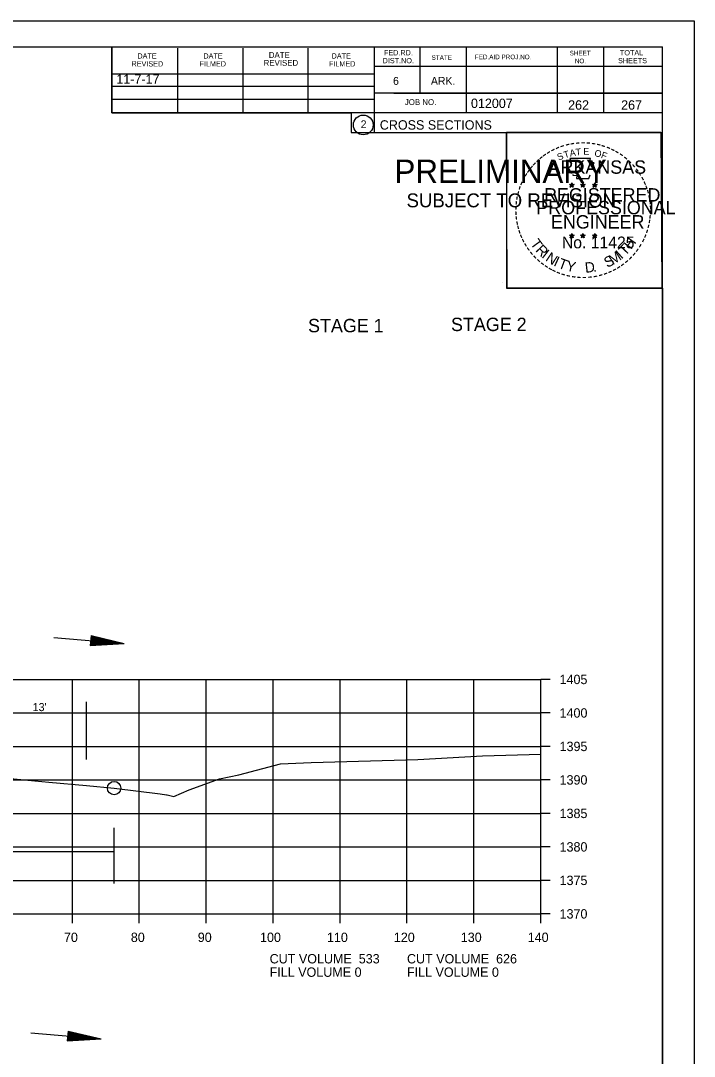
# Model space of a CAD drawing. Extents: x 1374311 to 1383814, y 384102 to 406278.
# Drawn here: x 1382783.1 to 1382883.8, y 386884.7 to 387039.3 of the extents above; entities that cross this region are included whole.
import ezdxf

# ---------------------------------------------------------------- set-up
doc = ezdxf.new("R2010")
doc.units = 0
for name, color, linetype in [('R_Axis', 7, 'Continuous'), ('R_Axis Annot', 7, 'Continuous'), ('R_Border', 7, 'Continuous'), ('R_Border PE', 7, 'Continuous'), ('R_Border Prem', 7, 'Continuous'), ('R_Draft', 7, 'Continuous'), ('R_Exist Surface', 7, 'Continuous'), ('R_Fin Surface', 7, 'Continuous'), ('R_Grid', 7, 'Continuous'), ('R_No Plot', 7, 'Continuous'), ('R_Water', 7, 'Continuous')]:
    doc.layers.add(name, color=color, linetype=linetype)

msp = doc.modelspace()

# ---------------------------------------------------------------- linework, layer by layer
at = {"layer": 'R_Axis'}
for p, q in [((1382860.86, 386905.92), (1382860.86, 386940.92)), ((1382862.26, 386940.92), (1382860.86, 386940.92)), ((1382862.26, 386935.92), (1382860.86, 386935.92)), ((1382862.26, 386930.92), (1382860.86, 386930.92)), ((1382862.26, 386925.92), (1382860.86, 386925.92)), ((1382862.26, 386920.92), (1382860.86, 386920.92)), ((1382862.26, 386915.92), (1382860.86, 386915.92)), ((1382862.26, 386910.92), (1382860.86, 386910.92)), ((1382580.86, 386905.92), (1382860.86, 386905.92)), ((1382790.86, 386904.52), (1382790.86, 386905.92)), ((1382800.86, 386904.52), (1382800.86, 386905.92)), ((1382810.86, 386904.52), (1382810.86, 386905.92)), ((1382820.86, 386904.52), (1382820.86, 386905.92)), ((1382830.86, 386904.52), (1382830.86, 386905.92)), ((1382840.86, 386904.52), (1382840.86, 386905.92)), ((1382850.86, 386904.52), (1382850.86, 386905.92)), ((1382860.86, 386904.52), (1382860.86, 386905.92)), ((1382862.26, 386905.92), (1382860.86, 386905.92))]:
    msp.add_line(p, q, dxfattribs=at)
at = {"layer": 'R_Border'}
for p, q in [((1382562.86, 387035.38), (1382879.04, 387035.38)), ((1382796.78, 387025.5), (1382796.78, 387035.38)), ((1382806.64, 387025.5), (1382806.64, 387035.18)), ((1382816.4, 387025.5), (1382816.4, 387035.18)), ((1382826.08, 387025.5), (1382826.08, 387035.18)), ((1382835.94, 387035.38), (1382835.94, 387022.58)), ((1382842.78, 387035.38), (1382842.78, 387028.44)), ((1382849.72, 387035.38), (1382849.72, 387025.5)), ((1382863.3, 387035.38), (1382863.3, 387025.5)), ((1382870.24, 387035.38), (1382870.24, 387025.5)), ((1382879.04, 386829.92), (1382879.04, 387035.38)), ((1382879.04, 387032.44), (1382835.94, 387032.44)), ((1382879.04, 387032.46), (1382879.04, 387032.46)), ((1382796.78, 387031.36), (1382835.94, 387031.36)), ((1382796.78, 387029.5), (1382835.94, 387029.5)), ((1382796.78, 387025.5), (1382796.78, 387027.56)), ((1382796.78, 387027.56), (1382835.94, 387027.56)), ((1382879.04, 387028.44), (1382835.94, 387028.44)), ((1382838.9, 387028.44), (1382879.04, 387028.44)), ((1382879.04, 387025.5), (1382796.78, 387025.5)), ((1382835.94, 387022.58), (1382879.04, 387022.58))]:
    msp.add_line(p, q, dxfattribs=at)
msp.add_circle((1382834.33, 387023.71), 1.47, dxfattribs=at)
at = {"layer": 'R_Border PE'}
for p, q in [((1382865.47, 387015.09), (1382865.43, 387014.83)), ((1382865.47, 387014.72), (1382865.47, 387015.09)), ((1382865.47, 387015.09), (1382865.52, 387014.84)), ((1382867.14, 387015.09), (1382867.1, 387014.83)), ((1382867.14, 387014.72), (1382867.14, 387015.09)), ((1382867.14, 387015.09), (1382867.19, 387014.84)), ((1382868.91, 387015.07), (1382868.87, 387014.82)), ((1382868.91, 387014.71), (1382868.91, 387015.07)), ((1382868.91, 387015.07), (1382868.96, 387014.82)), ((1382865.13, 387014.83), (1382865.47, 387014.72)), ((1382865.13, 387014.83), (1382865.38, 387014.79)), ((1382865.13, 387014.83), (1382865.36, 387014.71)), ((1382865.26, 387014.42), (1382865.47, 387014.72)), ((1382865.26, 387014.42), (1382865.38, 387014.67)), ((1382865.26, 387014.42), (1382865.47, 387014.64)), ((1382865.82, 387014.83), (1382865.47, 387014.72)), ((1382865.69, 387014.42), (1382865.47, 387014.72)), ((1382865.69, 387014.42), (1382865.47, 387014.64)), ((1382865.82, 387014.83), (1382865.54, 387014.78)), ((1382865.69, 387014.42), (1382865.55, 387014.71)), ((1382865.82, 387014.83), (1382865.62, 387014.73)), ((1382866.8, 387014.83), (1382867.14, 387014.72)), ((1382866.8, 387014.83), (1382867.05, 387014.79)), ((1382866.8, 387014.83), (1382867.03, 387014.71)), ((1382866.93, 387014.42), (1382867.14, 387014.72)), ((1382866.93, 387014.42), (1382867.05, 387014.67)), ((1382866.93, 387014.42), (1382867.14, 387014.64)), ((1382867.49, 387014.83), (1382867.14, 387014.72)), ((1382867.36, 387014.42), (1382867.14, 387014.72)), ((1382867.36, 387014.42), (1382867.14, 387014.64)), ((1382867.49, 387014.83), (1382867.21, 387014.78)), ((1382867.36, 387014.42), (1382867.22, 387014.71)), ((1382867.49, 387014.83), (1382867.29, 387014.73)), ((1382868.56, 387014.82), (1382868.91, 387014.71)), ((1382868.56, 387014.82), (1382868.81, 387014.77)), ((1382868.56, 387014.82), (1382868.8, 387014.7)), ((1382868.69, 387014.41), (1382868.91, 387014.71)), ((1382868.69, 387014.41), (1382868.82, 387014.66)), ((1382868.69, 387014.41), (1382868.91, 387014.63)), ((1382869.26, 387014.82), (1382868.91, 387014.71)), ((1382869.12, 387014.41), (1382868.91, 387014.71)), ((1382869.12, 387014.41), (1382868.91, 387014.63)), ((1382869.26, 387014.82), (1382868.97, 387014.77)), ((1382869.12, 387014.41), (1382868.98, 387014.7)), ((1382869.26, 387014.82), (1382869.05, 387014.72)), ((1382865.12, 387007.26), (1382865.47, 387007.15)), ((1382865.12, 387007.26), (1382865.37, 387007.21)), ((1382865.12, 387007.26), (1382865.36, 387007.14)), ((1382865.47, 387007.51), (1382865.43, 387007.26)), ((1382865.47, 387007.15), (1382865.47, 387007.51)), ((1382865.47, 387007.51), (1382865.52, 387007.26)), ((1382865.82, 387007.26), (1382865.47, 387007.15)), ((1382865.82, 387007.26), (1382865.53, 387007.21)), ((1382865.82, 387007.26), (1382865.61, 387007.16)), ((1382866.79, 387007.26), (1382867.14, 387007.15)), ((1382866.79, 387007.26), (1382867.04, 387007.21)), ((1382866.79, 387007.26), (1382867.03, 387007.14)), ((1382867.14, 387007.51), (1382867.1, 387007.26)), ((1382867.14, 387007.15), (1382867.14, 387007.51)), ((1382867.14, 387007.51), (1382867.19, 387007.26)), ((1382867.49, 387007.26), (1382867.14, 387007.15)), ((1382867.49, 387007.26), (1382867.2, 387007.21)), ((1382867.49, 387007.26), (1382867.28, 387007.16)), ((1382868.56, 387007.25), (1382868.91, 387007.14)), ((1382868.56, 387007.25), (1382868.81, 387007.2)), ((1382868.56, 387007.25), (1382868.79, 387007.13)), ((1382868.91, 387007.5), (1382868.87, 387007.25)), ((1382868.91, 387007.14), (1382868.91, 387007.5)), ((1382868.91, 387007.5), (1382868.96, 387007.25)), ((1382869.25, 387007.25), (1382868.91, 387007.14)), ((1382869.25, 387007.25), (1382868.97, 387007.2)), ((1382869.25, 387007.25), (1382869.05, 387007.15)), ((1382865.25, 387006.85), (1382865.47, 387007.15)), ((1382865.25, 387006.85), (1382865.38, 387007.09)), ((1382865.25, 387006.85), (1382865.47, 387007.07)), ((1382865.68, 387006.85), (1382865.47, 387007.15)), ((1382865.68, 387006.85), (1382865.47, 387007.06)), ((1382865.68, 387006.85), (1382865.55, 387007.14)), ((1382866.92, 387006.85), (1382867.14, 387007.15)), ((1382866.92, 387006.85), (1382867.05, 387007.09)), ((1382866.92, 387006.85), (1382867.14, 387007.07)), ((1382867.35, 387006.85), (1382867.14, 387007.15)), ((1382867.35, 387006.85), (1382867.14, 387007.06)), ((1382867.35, 387006.85), (1382867.22, 387007.14)), ((1382868.69, 387006.84), (1382868.91, 387007.14)), ((1382868.69, 387006.84), (1382868.82, 387007.08)), ((1382868.69, 387006.84), (1382868.9, 387007.06)), ((1382869.12, 387006.84), (1382868.9, 387007.05)), ((1382869.12, 387006.84), (1382868.91, 387007.14)), ((1382869.12, 387006.84), (1382868.98, 387007.13))]:
    msp.add_line(p, q, dxfattribs=at)
for points in [[(1382865.17, 387018.71), (1382865.44, 387017.88)], [(1382868.68, 387017.79), (1382868.82, 387018.07), (1382868.13, 387018.05), (1382868.28, 387018.71), (1382865.17, 387018.71)], [(1382865.47, 387015.09), (1382865.69, 387014.42), (1382865.13, 387014.83), (1382865.82, 387014.83), (1382865.26, 387014.42), (1382865.47, 387015.09)], [(1382865.66, 387016.29), (1382865.66, 387016.2), (1382866.22, 387016.18), (1382866.17, 387015.71), (1382868.04, 387015.71), (1382868.24, 387016.24)], [(1382867.14, 387015.09), (1382867.36, 387014.42), (1382866.8, 387014.83), (1382867.49, 387014.83), (1382866.93, 387014.42), (1382867.14, 387015.09)], [(1382868.91, 387015.07), (1382869.12, 387014.41), (1382868.56, 387014.82), (1382869.26, 387014.82), (1382868.69, 387014.41), (1382868.91, 387015.07)], [(1382865.47, 387007.51), (1382865.68, 387006.85), (1382865.12, 387007.26), (1382865.82, 387007.26), (1382865.25, 387006.85), (1382865.47, 387007.51)], [(1382867.14, 387007.51), (1382867.35, 387006.85), (1382866.79, 387007.26), (1382867.49, 387007.26), (1382866.92, 387006.85), (1382867.14, 387007.51)], [(1382868.91, 387007.5), (1382869.12, 387006.84), (1382868.56, 387007.25), (1382869.25, 387007.25), (1382868.69, 387006.84), (1382868.91, 387007.5)]]:
    msp.add_lwpolyline(points, dxfattribs=at)
for centre, radius in [((1382865.47, 387014.72), 0.172), ((1382865.47, 387014.72), 0.145), ((1382865.47, 387014.72), 0.116), ((1382865.47, 387014.72), 0.0991), ((1382865.47, 387014.72), 0.0747), ((1382865.47, 387014.72), 0.0495), ((1382865.47, 387014.72), 0.0296), ((1382867.14, 387014.72), 0.172), ((1382867.14, 387014.72), 0.145), ((1382867.14, 387014.72), 0.116), ((1382867.14, 387014.72), 0.0991), ((1382867.14, 387014.72), 0.0747), ((1382867.14, 387014.72), 0.0495), ((1382867.14, 387014.72), 0.0296), ((1382868.91, 387014.71), 0.172), ((1382868.91, 387014.71), 0.145), ((1382868.91, 387014.71), 0.116), ((1382868.91, 387014.71), 0.0991), ((1382868.91, 387014.71), 0.0747), ((1382868.91, 387014.71), 0.0495), ((1382868.91, 387014.71), 0.0296), ((1382865.47, 387007.15), 0.172), ((1382865.47, 387007.15), 0.145), ((1382865.47, 387007.15), 0.116), ((1382865.47, 387007.15), 0.0991), ((1382867.14, 387007.15), 0.172), ((1382867.14, 387007.15), 0.145), ((1382867.14, 387007.15), 0.116), ((1382867.14, 387007.15), 0.0991), ((1382868.91, 387007.14), 0.172), ((1382868.91, 387007.14), 0.145), ((1382868.91, 387007.14), 0.116), ((1382868.91, 387007.14), 0.0991), ((1382865.47, 387007.15), 0.0747), ((1382865.47, 387007.15), 0.0495), ((1382865.47, 387007.15), 0.0296), ((1382867.14, 387007.15), 0.0747), ((1382867.14, 387007.15), 0.0495), ((1382867.14, 387007.15), 0.0296), ((1382868.91, 387007.14), 0.0747), ((1382868.91, 387007.14), 0.0495), ((1382868.91, 387007.14), 0.0296)]:
    msp.add_circle(centre, radius, dxfattribs=at)
at = {"layer": 'R_Draft'}
for p, q in [((1382793.66, 386947.47), (1382793.53, 386945.98)), ((1382793.62, 386946.96), (1382795.22, 386946.59)), ((1382793.63, 386947.09), (1382796.06, 386946.52)), ((1382793.64, 386947.22), (1382796.89, 386946.45)), ((1382793.65, 386947.35), (1382797.75, 386946.38)), ((1382793.66, 386947.47), (1382798.58, 386946.31)), ((1382793.53, 386945.98), (1382798.58, 386946.31)), ((1382793.54, 386946.1), (1382797.75, 386946.38)), ((1382793.55, 386946.23), (1382796.89, 386946.45)), ((1382793.57, 386946.35), (1382796.06, 386946.52)), ((1382793.58, 386946.48), (1382795.22, 386946.59)), ((1382793.59, 386946.61), (1382794.38, 386946.66)), ((1382793.61, 386946.84), (1382794.38, 386946.66)), ((1382790.22, 386888.43), (1382790.1, 386886.94)), ((1382790.2, 386888.18), (1382793.45, 386887.41)), ((1382790.21, 386888.31), (1382794.31, 386887.34)), ((1382790.22, 386888.43), (1382795.14, 386887.27)), ((1382790.1, 386886.94), (1382795.14, 386887.27)), ((1382790.11, 386887.06), (1382794.31, 386887.34)), ((1382790.12, 386887.19), (1382793.45, 386887.41)), ((1382790.13, 386887.31), (1382792.62, 386887.48)), ((1382790.14, 386887.44), (1382791.78, 386887.55)), ((1382790.15, 386887.57), (1382790.95, 386887.62)), ((1382790.17, 386887.8), (1382790.95, 386887.62)), ((1382790.18, 386887.93), (1382791.78, 386887.55)), ((1382790.19, 386888.06), (1382792.62, 386887.48))]:
    msp.add_line(p, q, dxfattribs=at)
at = {"layer": 'R_Exist Surface'}
msp.add_lwpolyline([(1382775.78, 386926.67), (1382787.36, 386925.59), (1382792.99, 386925.08), (1382797.1, 386924.7), (1382803.99, 386923.82), (1382804.92, 386923.71), (1382805.02, 386923.7), (1382806.02, 386923.45), (1382808.3, 386924.42), (1382812.85, 386926.08), (1382815.74, 386926.66), (1382821.94, 386928.33), (1382826.53, 386928.52), (1382842.5, 386928.99), (1382852.16, 386929.53), (1382860.86, 386929.75)], dxfattribs=at)
at = {"layer": 'R_Grid'}
for p, q in [((1382580.86, 386940.92), (1382860.86, 386940.92)), ((1382790.86, 386905.92), (1382790.86, 386940.92)), ((1382800.86, 386905.92), (1382800.86, 386940.92)), ((1382810.86, 386905.92), (1382810.86, 386940.92)), ((1382820.86, 386905.92), (1382820.86, 386940.92)), ((1382830.86, 386905.92), (1382830.86, 386940.92)), ((1382840.86, 386905.92), (1382840.86, 386940.92)), ((1382850.86, 386905.92), (1382850.86, 386940.92)), ((1382860.86, 386905.92), (1382860.86, 386940.92)), ((1382580.86, 386935.92), (1382860.86, 386935.92)), ((1382580.86, 386930.92), (1382860.86, 386930.92)), ((1382580.86, 386925.92), (1382860.86, 386925.92)), ((1382580.86, 386920.92), (1382860.86, 386920.92)), ((1382580.86, 386915.92), (1382860.86, 386915.92)), ((1382580.86, 386910.92), (1382860.86, 386910.92)), ((1382580.86, 386905.92), (1382860.86, 386905.92))]:
    msp.add_line(p, q, dxfattribs=at)
at = {"layer": 'R_No Plot'}
for p, q in [((1382550.46, 387039.27), (1382883.79, 387039.27)), ((1382855.08, 387000.12), (1382855.08, 387000.12))]:
    msp.add_line(p, q, dxfattribs=at)
for points in [[(1382550.45, 387039.27), (1382883.79, 387039.27), (1382883.79, 386825.93), (1382550.45, 386825.93)], [(1382796.78, 387035.38), (1382796.78, 387025.5), (1382832.51, 387025.5), (1382832.51, 387022.58), (1382855.71, 387022.58), (1382855.71, 386999.36), (1382879.04, 386999.36), (1382879.04, 386829.92), (1382562.86, 386829.92), (1382562.86, 387035.38)], [(1382855.71, 387022.61), (1382878.81, 387022.61), (1382878.93, 386999.36), (1382855.83, 386999.36)]]:
    msp.add_lwpolyline(points, close=True, dxfattribs=at)
msp.add_circle((1382797.1, 386924.7), 1, dxfattribs=at)
at = {"layer": 'R_Water'}
for p, q in [((1382788.11, 386947.18), (1382798.58, 386946.31)), ((1382792.99, 386928.97), (1382792.99, 386937.56)), ((1382767.34, 386935.91), (1382792.99, 386935.91)), ((1382797.1, 386910.46), (1382797.1, 386918.78)), ((1382718.18, 386915.25), (1382797.1, 386915.25)), ((1382784.67, 386888.14), (1382795.14, 386887.27))]:
    msp.add_line(p, q, dxfattribs=at)

# ---------------------------------------------------------------- texts
at = {"layer": 'R_Axis Annot'}
for s, p in [('1405', (1382863.66, 386940.22)), ('1400', (1382863.66, 386935.22)), ('1395', (1382863.66, 386930.22)), ('1390', (1382863.66, 386925.22)), ('1385', (1382863.66, 386920.22)), ('1380', (1382863.66, 386915.22)), ('1375', (1382863.66, 386910.22)), ('1370', (1382863.66, 386905.22)), ('70', (1382789.6, 386901.72)), ('80', (1382799.6, 386901.72)), ('90', (1382809.6, 386901.72)), ('100', (1382818.9, 386901.72)), ('110', (1382828.9, 386901.72)), ('120', (1382838.9, 386901.72)), ('130', (1382848.9, 386901.72)), ('140', (1382858.9, 386901.72)), ('CUT VOLUME  533', (1382820.34, 386898.52)), ('CUT VOLUME  626', (1382840.86, 386898.52)), ('FILL VOLUME 0', (1382820.34, 386896.52)), ('FILL VOLUME 0', (1382840.86, 386896.52))]:
    msp.add_text(s, height=1.4, dxfattribs=at).set_placement(p)
at = {"layer": 'R_Border'}
for s, height, p in [('DATE', 0.782, (1382800.58, 387033.62)), ('DATE', 0.782, (1382810.44, 387033.62)), ('DATE', 0.879, (1382820.22, 387033.72)), ('DATE', 0.782, (1382829.6, 387033.62)), ('DIST.NO.', 0.782, (1382837.22, 387032.92)), ('FED.RD.', 0.782, (1382837.42, 387034.1)), ('STATE', 0.684, (1382844.54, 387033.42)), ('FED.AID PROJ.NO.', 0.684, (1382851, 387033.52)), ('SHEET', 0.684, (1382865.16, 387034.1)), ('NO.', 0.684, (1382865.94, 387032.92)), ('SHEETS', 0.782, (1382872.4, 387032.92)), ('TOTAL', 0.782, (1382872.68, 387034.1)), ('REVISED', 0.782, (1382799.7, 387032.44)), ('FILMED', 0.782, (1382809.86, 387032.44)), ('REVISED', 0.879, (1382819.44, 387032.54)), ('FILMED', 0.782, (1382829.2, 387032.44)), ('6', 1.17, (1382838.78, 387029.7)), ('ARK.', 1.172, (1382844.44, 387029.7)), ('JOB NO.', 0.879, (1382840.54, 387026.68)), ('012007', 1.4, (1382850.42, 387026.24)), ('2', 1.17, (1382833.94, 387023.23)), ('CROSS SECTIONS', 1.4, (1382836.8, 387023.01))]:
    msp.add_text(s, height=height, rotation=360, dxfattribs=at).set_placement(p)
at = {"layer": 'R_Border PE'}
for s, height, rotation, p in [('-', 1.6, 34.0636, (1382862.05, 387018.88)), ('-', 1.6, 28.7918, (1382862.65, 387019.25)), ('-', 1.6, 24.3072, (1382863.28, 387019.57)), ('-', 1.6, 19.1761, (1382863.91, 387019.84)), ('T', 1, 16.4036, (1382864.44, 387018.72)), ('-', 1.6, 13.6301, (1382864.66, 387020.08)), ('A', 1, 11.2132, (1382865.26, 387018.97)), ('-', 1.6, 10.2193, (1382865.34, 387020.24)), ('T', 1, 6.0228, (1382866.11, 387019.14)), ('-', 1.6, 5.8968, (1382866.07, 387020.35)), ('-', 1.6, 0.1862, (1382866.84, 387020.42)), ('E', 1, 0.8323, (1382867.22, 387019.25)), ('-', 1.6, 357.743, (1382867.57, 387020.41)), ('-', 1.6, 352.1617, (1382868.31, 387020.35)), ('O', 1, 350.4515, (1382868.82, 387019.04)), ('-', 1.6, 347.2049, (1382869.03, 387020.24)), ('F', 1, 340.0707, (1382869.77, 387018.81)), ('-', 1.6, 342.3362, (1382869.66, 387020.08)), ('-', 1.6, 337.8551, (1382870.4, 387019.86)), ('-', 1.6, 334.1211, (1382871.03, 387019.59)), ('-', 1.6, 329.6409, (1382871.61, 387019.31)), ('-', 1.6, 48.423, (1382860.12, 387017.21)), ('-', 1.6, 42.9622, (1382860.56, 387017.69)), ('-', 1.6, 38.9507, (1382861, 387018.11)), ('-', 1.6, 36.2317, (1382861.47, 387018.49)), ('ARKANSAS', 2, 360, (1382862.02, 387016.42)), ('S', 1, 21.594, (1382863.52, 387018.39)), ('-', 1.6, 325.8627, (1382872.25, 387018.95)), ('-', 1.6, 320.5297, (1382872.86, 387018.52)), ('-', 1.6, 315.5786, (1382873.46, 387018.03)), ('-', 1.6, 58.0706, (1382858.97, 387015.63)), ('-', 1.6, 54.2325, (1382859.3, 387016.16)), ('-', 1.6, 50.6142, (1382859.71, 387016.73)), ('-', 1.6, 309.8797, (1382874.03, 387017.48)), ('-', 1.6, 306.6522, (1382874.56, 387016.88)), ('-', 1.4, 303.6753, (1382875.04, 387016.31)), ('-', 1.6, 67.7743, (1382858.4, 387014.41)), ('-', 1.6, 62.8713, (1382858.66, 387015.02)), ('-', 1.6, 299.6684, (1382875.36, 387015.7)), ('-', 1.6, 294.6628, (1382875.68, 387015.09)), ('-', 1.6, 75.461, (1382857.99, 387013.06)), ('-', 1.6, 72.3945, (1382858.18, 387013.78)), ('REGISTERED', 2, 360, (1382861.34, 387012.27)), ('DWB', 0.01, 360, (1382865.46, 387014.72)), ('DWB', 0.01, 360, (1382867.13, 387014.72)), ('DWB', 0.01, 360, (1382868.9, 387014.7)), ('-', 1.6, 290.5728, (1382875.94, 387014.52)), ('-', 1.6, 285.1233, (1382876.18, 387013.94)), ('-', 1.6, 85.1863, (1382857.78, 387011.66)), ('-', 1.6, 81.2013, (1382857.85, 387012.35)), ('PROFESSIONAL', 2, 360, (1382860.19, 387010.37)), ('-', 1.6, 280.5493, (1382876.38, 387013.19)), ('-', 1.6, 276.5962, (1382876.54, 387012.43)), ('-', 1.6, 94.1959, (1382857.79, 387010.23)), ('-', 1.6, 89.0622, (1382857.75, 387010.96)), ('-', 1.6, 274.3301, (1382876.6, 387011.7)), ('-', 1.6, 269.9407, (1382876.63, 387011.07)), ('-', 1.6, 98.9479, (1382857.86, 387009.57)), ('-', 1.6, 101.7149, (1382858, 387008.83)), ('ENGINEER', 2, 360, (1382862.38, 387008.24)), ('-', 1.6, 255.7626, (1382876.43, 387009.07)), ('-', 1.6, 260.9953, (1382876.54, 387009.75)), ('-', 1.6, 263.5172, (1382876.61, 387010.41)), ('-', 1.6, 105.4578, (1382858.16, 387008.24)), ('-', 1.6, 109.0874, (1382858.37, 387007.61)), ('-', 1.6, 114.0643, (1382858.63, 387007.01)), ('-', 1.6, 247.8887, (1382876.03, 387007.68)), ('-', 1.6, 252.8681, (1382876.25, 387008.35)), ('-', 1.6, 115.7289, (1382858.93, 387006.39)), ('-', 1.6, 120.4471, (1382859.29, 387005.81)), ('T', 1.54, 306.0406, (1382859.23, 387005.99)), ('R', 1.54, 314.005, (1382859.99, 387004.94)), ('No. 11425', 1.757, 360, (1382864.01, 387005.29)), ('DWB', 0.01, 360, (1382865.46, 387007.14)), ('DWB', 0.01, 360, (1382867.13, 387007.14)), ('DWB', 0.01, 360, (1382868.89, 387007.13)), ('T', 1.54, 46.6444, (1382873.46, 387004.08)), ('H', 1.54, 54.6088, (1382874.35, 387005.02)), ('-', 1.6, 239.0712, (1382875.37, 387006.3)), ('-', 1.6, 244.6197, (1382875.77, 387007.05)), ('-', 1.6, 125.8934, (1382859.69, 387005.25)), ('-', 1.6, 130.7181, (1382860.15, 387004.69)), ('-', 1.6, 134.2238, (1382860.67, 387004.15)), ('I', 1.54, 321.9694, (1382860.89, 387004.01)), ('N', 1.54, 326.5002, (1382861.46, 387003.53)), ('S', 1.54, 26.9312, (1382870.78, 387002.35)), ('M', 1.54, 32.6563, (1382871.61, 387002.75)), ('I', 1.54, 42.1136, (1382872.9, 387003.6)), ('-', 1.6, 231.2538, (1382874.54, 387005.08)), ('-', 1.6, 233.8452, (1382874.97, 387005.65)), ('-', 1.6, 138.9338, (1382861.2, 387003.69)), ('-', 1.6, 144.6463, (1382861.75, 387003.28)), ('-', 1.6, 148.0898, (1382862.31, 387002.91)), ('I', 1.54, 335.3603, (1382862.67, 387002.75)), ('T', 1.54, 339.8912, (1382863.33, 387002.42)), ('Y', 1.54, 347.8556, (1382864.55, 387001.98)), ('D', 1.54, 6.3969, (1382867.53, 387001.62)), ('-', 1.6, 212.2491, (1382872.46, 387003.15)), ('-', 1.6, 215.7363, (1382872.99, 387003.54)), ('-', 1.6, 221.0851, (1382873.54, 387004.01)), ('-', 1.6, 225.7653, (1382874.06, 387004.52)), ('-', 1.6, 151.5704, (1382862.89, 387002.58)), ('-', 1.6, 154.6002, (1382863.41, 387002.34)), ('-', 1.6, 158.5612, (1382864.04, 387002.08)), ('-', 1.6, 162.7983, (1382864.72, 387001.87)), ('-', 1.6, 167.5555, (1382865.44, 387001.71)), ('-', 1.6, 173.1155, (1382866.21, 387001.6)), ('-', 1.6, 176.5183, (1382866.96, 387001.54)), ('-', 1.6, 185.8167, (1382868.51, 387001.64)), ('-', 1.6, 191.2858, (1382869.25, 387001.77)), ('.', 1.54, 13.7642, (1382868.72, 387001.74)), ('-', 1.6, 195.4743, (1382869.98, 387001.97)), ('-', 1.6, 200.7184, (1382870.65, 387002.21)), ('-', 1.6, 204.2516, (1382871.27, 387002.48)), ('-', 1.6, 207.3568, (1382871.9, 387002.8)), ('-', 1.6, 181.5918, (1382867.7, 387001.56))]:
    msp.add_text(s, height=height, rotation=rotation, dxfattribs=at).set_placement(p)
at = {"layer": 'R_Border Prem'}
for s, height, p in [('PRELIMINARY', 3.5, (1382838.99, 387015.04)), ('DWB', 0.01, (1382839.74, 387016.89)), ('SUBJECT TO REVISION', 2.0751, (1382840.8, 387011.41))]:
    msp.add_text(s, height=height, rotation=360, dxfattribs=at).set_placement(p)
at = {"layer": 'R_Fin Surface'}
msp.add_text('11-7-17', height=1.4, dxfattribs=at).set_placement((1382797.43, 387029.85))
at = {"layer": 'R_Water'}
for s, p in [('262', (1382864.94, 387025.99)), ('267', (1382872.86, 387025.99))]:
    msp.add_text(s, height=1.4, rotation=360, dxfattribs=at).set_placement(p)
for s, height, p in [('STAGE 2', 2, (1382847.44, 386992.93)), ('STAGE 1', 2, (1382826.08, 386992.75)), ("13'", 1.2, (1382784.92, 386936.19))]:
    msp.add_text(s, height=height, dxfattribs=at).set_placement(p)

doc.saveas('drawing.dxf')
